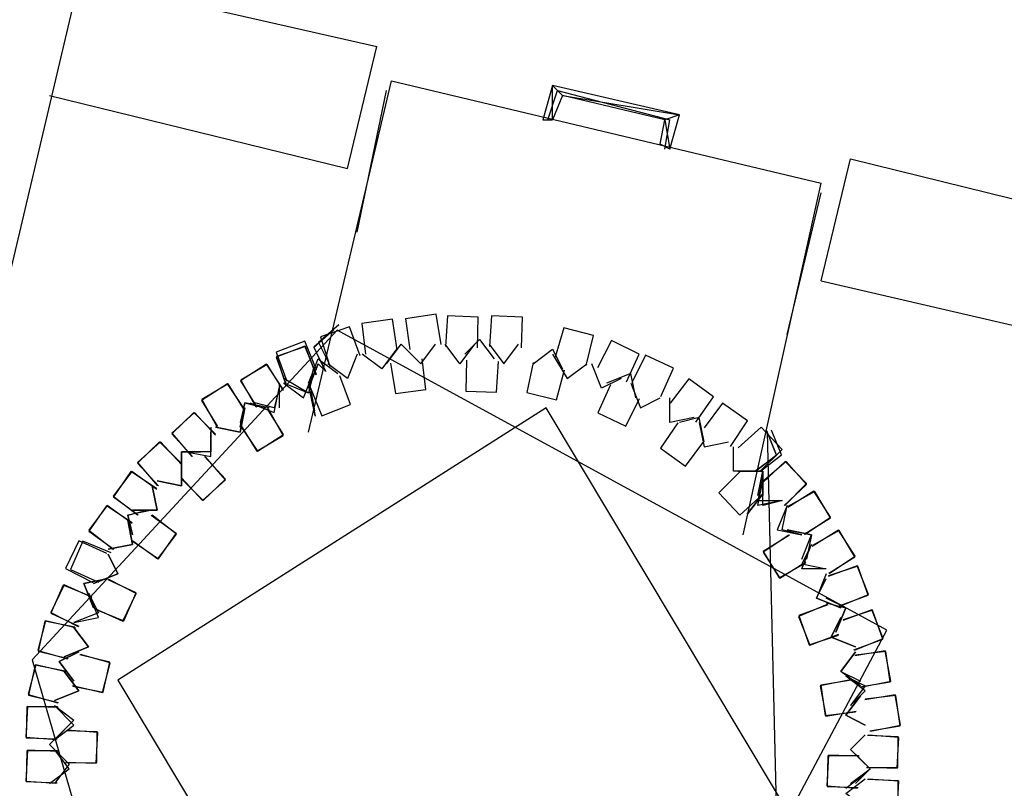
# Model space of a CAD drawing. Header units: feet. Extents: x -79 to 198, y -22 to 181.
# Tile 357 of 656: x 36.69 to 39.38, y 64.47 to 66.57. Entities that reach past the tile are written whole.
import ezdxf

# ---------------------------------------------------------------- set-up
doc = ezdxf.new("R2010")
doc.units = ezdxf.units.FT
doc.layers.add('A-LINEA', color=7, linetype='CONTINUOUS')
doc.layers.add('A-LINEA-FINA', color=9, linetype='CONTINUOUS')

msp = doc.modelspace()

# ---------------------------------------------------------------- linework, layer by layer
at = {"layer": 'A-LINEA'}
for p, q in [((35.32, 60.1911), (37.5467, 69.6044)), ((35.32, 60.1911), (37.5467, 69.6044)), ((36.8533, 66.6844), (37.6667, 66.4978)), ((36.8533, 66.6844), (37.6667, 66.4978)), ((37.5867, 66.1644), (37.6667, 66.4978)), ((37.5867, 66.1644), (37.6667, 66.4978)), ((37.48, 65.4444), (37.7067, 66.4044)), ((37.48, 65.4444), (37.7067, 66.4044)), ((37.7067, 66.4044), (38.88, 66.1244)), ((37.7067, 66.4044), (38.88, 66.1244)), ((36.7733, 66.3644), (37.5867, 66.1644)), ((36.7733, 66.3644), (37.5867, 66.1644)), ((37.6133, 65.9911), (37.6933, 66.3778)), ((37.6133, 65.9911), (37.6933, 66.3778)), ((38.1333, 66.2978), (38.16, 66.3778)), ((38.1333, 66.2978), (38.16, 66.3778)), ((38.1333, 66.2978), (38.16, 66.3778)), ((38.1333, 66.2978), (38.16, 66.3778)), ((38.16, 66.3778), (38.4667, 66.2978)), ((38.16, 66.3778), (38.4667, 66.2978)), ((38.16, 66.3778), (38.4667, 66.2978)), ((38.16, 66.3778), (38.4667, 66.2978)), ((38.4533, 66.2178), (38.4667, 66.2978)), ((38.4533, 66.2178), (38.4667, 66.2978)), ((38.4533, 66.2178), (38.4667, 66.2978)), ((38.4533, 66.2178), (38.4667, 66.2978)), ((38.6667, 65.1644), (38.88, 66.1244)), ((38.6667, 65.1644), (38.88, 66.1244)), ((38.7867, 65.7111), (38.88, 66.0978)), ((38.7867, 65.7111), (38.88, 66.0978)), ((38.88, 65.8578), (40.0267, 65.5911)), ((38.88, 65.8578), (40.0267, 65.5911)), ((37.6133, 65.6578), (37.5867, 65.5911)), ((37.6133, 65.6578), (37.5867, 65.5911)), ((37.5867, 65.5911), (37.5333, 65.6311)), ((37.5867, 65.5911), (37.5333, 65.6311)), ((37.4, 65.5778), (37.4, 65.5111)), ((37.4, 65.5778), (37.4, 65.5111)), ((37.4, 65.5778), (37.4, 65.5111)), ((37.4, 65.5778), (37.4, 65.5111)), ((37.4845, 65.5672), (37.4968, 65.5028)), ((37.4845, 65.5672), (37.4968, 65.5028)), ((37.4852, 65.5554), (37.498, 65.4883)), ((37.4852, 65.5554), (37.498, 65.4883)), ((37.4843, 65.5534), (37.4971, 65.4891)), ((37.4843, 65.5534), (37.4971, 65.4891)), ((37.3067, 65.5244), (37.2933, 65.4711)), ((37.3067, 65.5244), (37.2933, 65.4711)), ((37.3733, 65.5111), (37.3067, 65.5244)), ((37.3733, 65.5111), (37.3067, 65.5244)), ((37.1333, 65.3911), (37.1333, 65.3244)), ((37.2, 65.3911), (37.1333, 65.3911)), ((37.1333, 65.3911), (37.1333, 65.3244)), ((37.2, 65.3911), (37.1333, 65.3911)), ((37.1333, 65.2978), (37.1333, 65.3644)), ((37.1333, 65.2978), (37.1333, 65.3644)), ((38.6533, 65.3378), (38.72, 65.3378)), ((38.6533, 65.3378), (38.72, 65.3378)), ((37.0667, 65.3111), (37.1333, 65.2978)), ((37.0667, 65.3111), (37.1333, 65.2978)), ((38.72, 65.2444), (38.72, 65.3111)), ((38.72, 65.2444), (38.72, 65.3111)), ((38.6779, 65.2205), (38.7199, 65.2745)), ((38.6779, 65.2205), (38.7199, 65.2745)), ((38.6784, 65.2207), (38.7199, 65.2749)), ((38.6784, 65.2207), (38.7199, 65.2749)), ((38.6795, 65.221), (38.7198, 65.2728)), ((38.6795, 65.221), (38.7198, 65.2728)), ((38.7867, 65.1778), (38.8533, 65.1644)), ((38.7867, 65.1778), (38.8533, 65.1644)), ((38.8533, 65.1644), (38.84, 65.0978)), ((38.8533, 65.1644), (38.84, 65.0978)), ((36.96, 65.0578), (36.9333, 65.1111)), ((36.96, 65.0578), (36.9333, 65.1111)), ((36.8933, 65.0311), (36.96, 65.0578)), ((36.8933, 65.0311), (36.96, 65.0578)), ((36.88, 64.8578), (36.84, 64.9111)), ((36.88, 64.8578), (36.84, 64.9111)), ((36.8133, 64.8311), (36.88, 64.8578)), ((36.8133, 64.8311), (36.88, 64.8578)), ((36.8133, 64.7911), (36.8533, 64.7378)), ((36.8133, 64.7911), (36.8533, 64.7378)), ((36.8533, 64.7378), (36.7867, 64.7111)), ((36.8533, 64.7378), (36.7867, 64.7111)), ((39, 64.6178), (38.96, 64.5778)), ((39, 64.6178), (38.96, 64.5778)), ((36.7867, 64.5778), (36.8267, 64.5378)), ((36.7867, 64.5778), (36.8267, 64.5378)), ((38.96, 64.5778), (39, 64.5378)), ((38.96, 64.5778), (39, 64.5378)), ((36.8267, 64.5378), (36.7867, 64.4844)), ((36.8267, 64.5378), (36.7867, 64.4844)), ((39, 64.5111), (38.9467, 64.4711)), ((39, 64.5111), (38.9467, 64.4711))]:
    msp.add_line(p, q, dxfattribs=at)
for points in [[(38.88, 65.8578), (38.96, 66.1911), (40.0933, 65.9111)], [(38.88, 65.8578), (38.96, 66.1911), (40.0933, 65.9111)], [(37.7222, 65.6696), (37.7091, 65.7526), (37.6259, 65.7412), (37.6357, 65.6577)], [(37.7222, 65.6696), (37.7091, 65.7526), (37.6259, 65.7412), (37.6357, 65.6577)], [(37.8428, 65.6838), (37.8283, 65.7665), (37.7453, 65.7537), (37.7565, 65.6704)], [(37.8428, 65.6838), (37.8283, 65.7665), (37.7453, 65.7537), (37.7565, 65.6704)], [(37.9419, 65.6748), (37.9438, 65.7588), (37.8599, 65.7624), (37.8546, 65.6785)], [(37.9419, 65.6748), (37.9438, 65.7588), (37.8599, 65.7624), (37.8546, 65.6785)], [(38.0617, 65.6746), (38.064, 65.7586), (37.9801, 65.7626), (37.9744, 65.6787)], [(38.0617, 65.6746), (38.064, 65.7586), (37.9801, 65.7626), (37.9744, 65.6787)], [(37.5588, 65.7228), (36.7257, 64.8222), (37.067, 63.6439)], [(37.5588, 65.7228), (36.7257, 64.8222), (37.067, 63.6439)], [(37.5588, 65.7228), (36.7257, 64.8222), (37.067, 63.6439)], [(37.5588, 65.7228), (36.7257, 64.8222), (37.067, 63.6439)], [(37.5496, 65.7243), (37.4944, 65.6757), (37.5278, 65.6102)], [(37.5496, 65.7243), (37.4944, 65.6757), (37.5278, 65.6102)], [(37.5498, 65.7243), (37.4946, 65.6769), (37.5258, 65.6111)], [(37.5498, 65.7243), (37.4946, 65.6769), (37.5258, 65.6111)], [(37.5634, 65.7377), (37.5078, 65.6895), (37.5407, 65.6237)], [(37.5634, 65.7377), (37.5078, 65.6895), (37.5407, 65.6237)], [(37.6214, 65.6531), (37.5924, 65.732), (37.513, 65.7045), (37.5389, 65.6246)], [(37.6214, 65.6531), (37.5924, 65.732), (37.513, 65.7045), (37.5389, 65.6246)], [(38.2412, 63.3661), (39.0589, 64.9039), (37.5588, 65.7228)], [(38.2412, 63.3661), (39.0589, 64.9039), (37.5588, 65.7228)], [(38.2385, 65.6269), (38.2581, 65.7086), (38.1769, 65.7298), (38.154, 65.649)], [(38.2385, 65.6269), (38.2581, 65.7086), (38.1769, 65.7298), (38.154, 65.649)], [(37.5022, 65.615), (37.4705, 65.6928), (37.3921, 65.6627), (37.4207, 65.5837)], [(37.5022, 65.615), (37.4705, 65.6928), (37.3921, 65.6627), (37.4207, 65.5837)], [(37.5022, 65.615), (37.4705, 65.6928), (37.3921, 65.6627), (37.4207, 65.5837)], [(37.5022, 65.615), (37.4705, 65.6928), (37.3921, 65.6627), (37.4207, 65.5837)], [(37.9067, 65.6578), (37.9467, 65.6978), (37.9867, 65.6444)], [(37.9067, 65.6578), (37.9467, 65.6978), (37.9867, 65.6444)], [(38.3479, 65.5816), (38.3832, 65.6579), (38.3077, 65.6947), (38.2694, 65.6199)], [(38.3479, 65.5816), (38.3832, 65.6579), (38.3077, 65.6947), (38.2694, 65.6199)], [(37.5024, 65.6021), (37.4701, 65.6797), (37.3919, 65.6489), (37.4211, 65.5702)], [(37.5024, 65.6021), (37.4701, 65.6797), (37.3919, 65.6489), (37.4211, 65.5702)], [(37.5015, 65.6001), (37.4721, 65.6788), (37.3928, 65.6509), (37.4192, 65.5711)], [(37.5015, 65.6001), (37.4721, 65.6788), (37.3928, 65.6509), (37.4192, 65.5711)], [(37.72, 65.6711), (37.68, 65.6178), (37.6267, 65.6578)], [(37.72, 65.6711), (37.68, 65.6178), (37.6267, 65.6578)], [(37.6933, 65.6311), (37.7333, 65.6844), (37.7733, 65.6444)], [(37.6933, 65.6311), (37.7333, 65.6844), (37.7733, 65.6444)], [(37.7467, 65.6711), (37.7867, 65.6311), (37.8267, 65.6844)], [(37.7467, 65.6711), (37.7867, 65.6311), (37.8267, 65.6844)], [(37.9333, 65.6844), (37.8933, 65.6311), (37.8533, 65.6844)], [(37.9333, 65.6844), (37.8933, 65.6311), (37.8533, 65.6844)], [(37.9733, 65.6844), (38.0133, 65.6311), (38.0533, 65.6844)], [(37.9733, 65.6844), (38.0133, 65.6311), (38.0533, 65.6844)], [(38.0933, 65.6311), (38.1467, 65.6711), (38.1733, 65.6178)], [(38.0933, 65.6311), (38.1467, 65.6711), (38.1733, 65.6178)], [(37.48, 65.5778), (37.5067, 65.6444), (37.52, 65.6311)], [(37.48, 65.5778), (37.5067, 65.6444), (37.56, 65.6044)], [(37.48, 65.5778), (37.5067, 65.6444), (37.52, 65.6311)], [(37.48, 65.5778), (37.5067, 65.6444), (37.56, 65.6044)], [(37.7044, 65.6325), (37.7176, 65.5496), (37.8008, 65.5611), (37.7909, 65.6446)], [(37.7044, 65.6325), (37.7176, 65.5496), (37.8008, 65.5611), (37.7909, 65.6446)], [(37.9114, 65.6407), (37.9096, 65.5567), (37.9935, 65.5532), (37.9987, 65.6371)], [(37.9114, 65.6407), (37.9096, 65.5567), (37.9935, 65.5532), (37.9987, 65.6371)], [(38.0939, 65.6347), (38.0758, 65.5527), (38.1574, 65.5329), (38.1788, 65.6142)], [(38.0939, 65.6347), (38.0758, 65.5527), (38.1574, 65.5329), (38.1788, 65.6142)], [(38.1467, 65.6578), (38.1867, 65.5911), (38.24, 65.6311)], [(38.1467, 65.6578), (38.1867, 65.5911), (38.24, 65.6311)], [(38.4421, 65.542), (38.4762, 65.6188), (38.4001, 65.6544), (38.363, 65.579)], [(38.4421, 65.542), (38.4762, 65.6188), (38.4001, 65.6544), (38.363, 65.579)], [(37.4123, 65.5601), (37.3655, 65.6299), (37.2948, 65.5844), (37.3389, 65.5129)], [(37.4123, 65.5601), (37.3655, 65.6299), (37.2948, 65.5844), (37.3389, 65.5129)], [(37.4119, 65.558), (37.3676, 65.6294), (37.2954, 65.5866), (37.3368, 65.5134)], [(37.4119, 65.558), (37.3676, 65.6294), (37.2954, 65.5866), (37.3368, 65.5134)], [(37.4933, 65.6178), (37.48, 65.5511), (37.4133, 65.5911)], [(37.4933, 65.6178), (37.48, 65.5511), (37.4133, 65.5911)], [(37.4933, 65.6178), (37.48, 65.5511), (37.4133, 65.5911)], [(37.4933, 65.6178), (37.48, 65.5511), (37.4133, 65.5911)], [(37.52, 65.6178), (37.5067, 65.6311), (37.48, 65.5644)], [(37.48, 65.5644), (37.5067, 65.6311), (37.52, 65.6178)], [(37.52, 65.6178), (37.5067, 65.6311), (37.48, 65.5644)], [(37.48, 65.5644), (37.5067, 65.6311), (37.52, 65.6178)], [(38.3333, 65.5911), (38.28, 65.5644), (38.2533, 65.6311)], [(38.3333, 65.5911), (38.28, 65.5644), (38.2533, 65.6311)], [(37.4133, 65.5778), (37.4667, 65.5378), (37.4933, 65.6044)], [(37.4933, 65.6044), (37.48, 65.5511), (37.4133, 65.5778)], [(37.4133, 65.5778), (37.4667, 65.5378), (37.4933, 65.6044)], [(37.4933, 65.6044), (37.48, 65.5511), (37.4133, 65.5778)], [(37.4844, 65.5671), (37.5162, 65.4893), (37.5946, 65.5196), (37.5659, 65.5986)], [(37.4844, 65.5671), (37.5162, 65.4893), (37.5946, 65.5196), (37.5659, 65.5986)], [(38.3733, 65.5378), (38.36, 65.6044), (38.2933, 65.5778)], [(38.3733, 65.5378), (38.36, 65.6044), (38.2933, 65.5778)], [(38.5374, 65.4721), (38.5859, 65.5407), (38.5182, 65.5905), (38.4671, 65.5238)], [(38.5374, 65.4721), (38.5859, 65.5407), (38.5182, 65.5905), (38.4671, 65.5238)], [(37.3056, 65.5068), (37.2588, 65.5765), (37.1882, 65.5311), (37.2322, 65.4595)], [(37.3056, 65.5068), (37.2588, 65.5765), (37.1882, 65.5311), (37.2322, 65.4595)], [(37.3052, 65.5046), (37.261, 65.576), (37.1887, 65.5332), (37.2301, 65.4601)], [(37.3052, 65.5046), (37.261, 65.576), (37.1887, 65.5332), (37.2301, 65.4601)], [(37.32, 65.5244), (37.3867, 65.4978), (37.4, 65.5644)], [(37.32, 65.5244), (37.3867, 65.4978), (37.4, 65.5644)], [(37.4, 65.5644), (37.3867, 65.5111), (37.3333, 65.5244)], [(37.4, 65.5644), (37.3867, 65.5111), (37.3333, 65.5244)], [(38.3046, 65.5736), (38.2704, 65.4969), (38.3465, 65.4611), (38.3837, 65.5365)], [(38.3046, 65.5736), (38.2704, 65.4969), (38.3465, 65.4611), (38.3837, 65.5365)], [(38.36, 65.5778), (38.3867, 65.5111), (38.44, 65.5378)], [(38.36, 65.5778), (38.3867, 65.5111), (38.44, 65.5378)], [(38.5333, 65.4844), (38.4667, 65.4711), (38.4667, 65.5378)], [(38.5333, 65.4844), (38.4667, 65.4711), (38.4667, 65.5378)], [(38.1287, 65.5111), (36.9593, 64.767), (37.6713, 63.5778), (38.8407, 64.3219), (38.1287, 65.5111)], [(37.6713, 63.5778), (38.8407, 64.3219), (38.1287, 65.5111), (36.9593, 64.767), (37.6713, 63.5778)], [(38.1287, 65.5111), (36.9593, 64.767), (37.6713, 63.5778), (38.8407, 64.3219), (38.1287, 65.5111)], [(37.6713, 63.5778), (38.8407, 64.3219), (38.1287, 65.5111), (36.9593, 64.767), (37.6713, 63.5778)], [(37.2267, 65.4578), (37.2933, 65.4444), (37.3067, 65.5111)], [(37.3067, 65.5111), (37.2933, 65.4444), (37.2267, 65.4578)], [(37.2267, 65.4578), (37.2933, 65.4444), (37.3067, 65.5111)], [(37.3067, 65.5111), (37.2933, 65.4444), (37.2267, 65.4578)], [(37.2933, 65.4578), (37.3067, 65.5244), (37.36, 65.5111)], [(37.2933, 65.4578), (37.3067, 65.5244), (37.36, 65.5111)], [(37.2944, 65.4621), (37.3412, 65.3924), (37.4118, 65.4378), (37.3678, 65.5093)], [(37.2944, 65.4621), (37.3412, 65.3924), (37.4118, 65.4378), (37.3678, 65.5093)], [(37.2948, 65.4643), (37.339, 65.3928), (37.4113, 65.4357), (37.3699, 65.5088)], [(37.2948, 65.4643), (37.339, 65.3928), (37.4113, 65.4357), (37.3699, 65.5088)], [(38.6318, 65.4056), (38.679, 65.4751), (38.6105, 65.5237), (38.5606, 65.4561)], [(38.6318, 65.4056), (38.679, 65.4751), (38.6105, 65.5237), (38.5606, 65.4561)], [(37.2267, 65.4385), (37.1671, 65.4978), (37.1067, 65.4394), (37.1638, 65.3778)], [(37.2267, 65.4385), (37.1671, 65.4978), (37.1067, 65.4394), (37.1638, 65.3778)], [(37.2266, 65.4363), (37.1693, 65.4977), (37.1068, 65.4416), (37.1617, 65.378)], [(37.2266, 65.4363), (37.1693, 65.4977), (37.1068, 65.4416), (37.1617, 65.378)], [(38.56, 65.4178), (38.5467, 65.4844), (38.4933, 65.4711)], [(38.56, 65.4178), (38.5467, 65.4844), (38.4933, 65.4711)], [(37.2133, 65.4578), (37.2133, 65.3911), (37.1467, 65.3911)], [(37.2133, 65.4578), (37.2133, 65.3911), (37.1467, 65.3911)], [(38.4883, 65.47), (38.4409, 65.4006), (38.5094, 65.3519), (38.5594, 65.4193)], [(38.4883, 65.47), (38.4409, 65.4006), (38.5094, 65.3519), (38.5594, 65.4193)], [(38.5467, 65.4711), (38.56, 65.4044), (38.6267, 65.4178)], [(38.5467, 65.4711), (38.56, 65.4044), (38.6267, 65.4178)], [(38.7134, 65.3378), (38.7733, 65.3967), (38.7156, 65.4577), (38.6534, 65.4012)], [(38.7134, 65.3378), (38.7733, 65.3967), (38.7156, 65.4577), (38.6534, 65.4012)], [(38.6985, 65.3378), (38.7577, 65.3814), (38.7302, 65.4497)], [(38.6985, 65.3378), (38.7577, 65.3814), (38.7302, 65.4497)], [(38.7007, 65.3378), (38.758, 65.3826), (38.73, 65.4498)], [(38.7007, 65.3378), (38.758, 65.3826), (38.73, 65.4498)], [(38.7136, 65.3378), (38.7713, 65.3821), (38.7437, 65.4495)], [(38.7136, 65.3378), (38.7713, 65.3821), (38.7437, 65.4495)], [(37.067, 63.6439), (38.775, 63.7038), (38.733, 65.445)], [(37.067, 63.6439), (38.775, 63.7038), (38.733, 65.445)], [(37.1467, 65.3911), (37.2133, 65.3778), (37.2133, 65.4444)], [(37.1467, 65.3911), (37.2133, 65.3778), (37.2133, 65.4444)], [(37.1333, 65.3585), (37.0738, 65.4178), (37.0134, 65.3594), (37.0705, 65.2978)], [(37.1333, 65.3585), (37.0738, 65.4178), (37.0134, 65.3594), (37.0705, 65.2978)], [(37.1333, 65.3563), (37.076, 65.4177), (37.0135, 65.3616), (37.0683, 65.298)], [(37.1333, 65.3563), (37.076, 65.4177), (37.0135, 65.3616), (37.0683, 65.298)], [(38.7067, 65.3378), (38.64, 65.3378), (38.64, 65.4044)], [(38.7067, 65.3378), (38.64, 65.3378), (38.64, 65.4044)], [(37.1333, 65.3244), (37.1333, 65.3911), (37.1867, 65.3911)], [(37.1333, 65.3244), (37.1333, 65.3911), (37.1867, 65.3911)], [(37.1333, 65.3171), (37.1929, 65.2578), (37.2533, 65.3161), (37.1962, 65.3777)], [(37.1333, 65.3171), (37.1929, 65.2578), (37.2533, 65.3161), (37.1962, 65.3777)], [(37.1334, 65.3193), (37.1907, 65.2578), (37.2532, 65.3139), (37.1983, 65.3776)], [(37.1334, 65.3193), (37.1907, 65.2578), (37.2532, 65.3139), (37.1983, 65.3776)], [(37.1333, 65.3644), (37.1333, 65.2978), (37.0667, 65.3111)], [(37.1333, 65.3644), (37.1333, 65.2978), (37.0667, 65.3111)], [(38.7802, 65.2444), (38.84, 65.3035), (38.7821, 65.3644), (38.7201, 65.3077)], [(38.7807, 65.2444), (38.84, 65.304), (38.7817, 65.3644), (38.7201, 65.3073)], [(38.7802, 65.2444), (38.84, 65.3035), (38.7821, 65.3644), (38.7201, 65.3077)], [(38.7807, 65.2444), (38.84, 65.304), (38.7817, 65.3644), (38.7201, 65.3073)], [(38.7785, 65.2445), (38.8399, 65.3018), (38.7838, 65.3643), (38.7202, 65.3094)], [(38.7785, 65.2445), (38.8399, 65.3018), (38.7838, 65.3643), (38.7202, 65.3094)], [(37.0658, 65.288), (36.9976, 65.3371), (36.9472, 65.2699), (37.0134, 65.2182)], [(37.0658, 65.288), (36.9976, 65.3371), (36.9472, 65.2699), (37.0134, 65.2182)], [(37.0654, 65.2902), (36.9954, 65.3367), (36.9475, 65.2677), (37.0156, 65.2184)], [(37.0654, 65.2902), (36.9954, 65.3367), (36.9475, 65.2677), (37.0156, 65.2184)], [(38.6597, 65.3378), (38.6, 65.2787), (38.6579, 65.2178), (38.7199, 65.2745)], [(38.6597, 65.3378), (38.6, 65.2787), (38.6579, 65.2178), (38.7199, 65.2745)], [(38.6533, 65.3378), (38.72, 65.3378), (38.72, 65.2711)], [(38.6533, 65.3378), (38.72, 65.3378), (38.72, 65.2711)], [(38.7067, 65.2711), (38.72, 65.3378), (38.7067, 65.3378)], [(38.7067, 65.3378), (38.72, 65.3378), (38.72, 65.2711)], [(38.7067, 65.3378), (38.72, 65.3378), (38.72, 65.2711)], [(38.7067, 65.2711), (38.72, 65.3378), (38.7067, 65.3378)], [(38.7067, 65.3378), (38.72, 65.3378), (38.72, 65.2711)], [(38.7067, 65.3378), (38.72, 65.3378), (38.72, 65.2711)], [(38.72, 65.3244), (38.7067, 65.2578), (38.7733, 65.2578)], [(38.72, 65.3244), (38.7067, 65.2578), (38.7733, 65.2578)], [(37, 65.2311), (37.0667, 65.2311), (37.0533, 65.2978)], [(37.0533, 65.2978), (37.0667, 65.2311), (37, 65.2311)], [(37, 65.2311), (37.0667, 65.2311), (37.0533, 65.2978)], [(37.0533, 65.2978), (37.0667, 65.2311), (37, 65.2311)], [(38.7733, 65.2578), (38.7067, 65.2444), (38.72, 65.3111)], [(38.7733, 65.2578), (38.7067, 65.2444), (38.72, 65.3111)], [(38.7733, 65.2578), (38.72, 65.2444), (38.72, 65.3111)], [(38.7733, 65.2578), (38.72, 65.2444), (38.72, 65.3111)], [(38.8356, 65.1655), (38.9054, 65.2123), (38.86, 65.2829), (38.7884, 65.2389)], [(38.8356, 65.1655), (38.9054, 65.2123), (38.86, 65.2829), (38.7884, 65.2389)], [(38.8335, 65.1659), (38.9049, 65.2101), (38.8621, 65.2824), (38.789, 65.241)], [(38.8335, 65.1659), (38.9049, 65.2101), (38.8621, 65.2824), (38.789, 65.241)], [(36.9991, 65.1947), (36.9309, 65.2438), (36.8805, 65.1765), (36.9468, 65.1248)], [(36.9991, 65.1947), (36.9309, 65.2438), (36.8805, 65.1765), (36.9468, 65.1248)], [(36.9987, 65.1968), (36.9288, 65.2434), (36.8809, 65.1744), (36.9489, 65.1251)], [(36.9987, 65.1968), (36.9288, 65.2434), (36.8809, 65.1744), (36.9489, 65.1251)], [(38.7867, 65.2444), (38.76, 65.1778), (38.8267, 65.1644)], [(38.7867, 65.2444), (38.76, 65.1778), (38.8267, 65.1644)], [(38.8267, 65.1644), (38.7733, 65.1778), (38.7867, 65.2444)], [(38.8267, 65.1644), (38.7733, 65.1778), (38.7867, 65.2444)], [(36.9333, 65.1244), (37, 65.1378), (36.9867, 65.2044)], [(36.9867, 65.2044), (37, 65.1378), (36.9333, 65.1244)], [(36.9333, 65.1244), (37, 65.1378), (36.9867, 65.2044)], [(36.9867, 65.2044), (37, 65.1378), (36.9333, 65.1244)], [(37.0533, 65.2311), (36.9867, 65.2178), (37, 65.1644)], [(37, 65.1644), (36.9867, 65.2178), (37.04, 65.2311)], [(37.0533, 65.2311), (36.9867, 65.2178), (37, 65.1644)], [(37, 65.1644), (36.9867, 65.2178), (37.04, 65.2311)], [(37.0009, 65.1475), (37.0691, 65.0985), (37.1195, 65.1657), (37.0532, 65.2174)], [(37.0009, 65.1475), (37.0691, 65.0985), (37.1195, 65.1657), (37.0532, 65.2174)], [(37.0013, 65.1454), (37.0712, 65.0988), (37.1191, 65.1679), (37.0511, 65.2171)], [(37.0013, 65.1454), (37.0712, 65.0988), (37.1191, 65.1679), (37.0511, 65.2171)], [(38.8267, 65.0978), (38.8533, 65.1644), (38.7867, 65.1778)], [(38.8267, 65.0978), (38.8533, 65.1644), (38.7867, 65.1778)], [(38.791, 65.1634), (38.7212, 65.1166), (38.7667, 65.0459), (38.8382, 65.09)], [(38.791, 65.1634), (38.7212, 65.1166), (38.7667, 65.0459), (38.8382, 65.09)], [(38.7932, 65.163), (38.7217, 65.1187), (38.7646, 65.0465), (38.8377, 65.0879)], [(38.7932, 65.163), (38.7217, 65.1187), (38.7646, 65.0465), (38.8377, 65.0879)], [(38.9023, 65.0588), (38.9721, 65.1056), (38.9267, 65.1763), (38.8551, 65.1322)], [(38.9023, 65.0588), (38.9721, 65.1056), (38.9267, 65.1763), (38.8551, 65.1322)], [(38.9002, 65.0592), (38.9716, 65.1035), (38.9288, 65.1758), (38.8557, 65.1344)], [(38.9002, 65.0592), (38.9716, 65.1035), (38.9288, 65.1758), (38.8557, 65.1344)], [(36.9293, 65.1127), (36.8529, 65.1475), (36.8165, 65.0717), (36.8916, 65.034)], [(36.9293, 65.1127), (36.8529, 65.1475), (36.8165, 65.0717), (36.8916, 65.034)], [(36.9418, 65.1147), (36.8641, 65.1467), (36.8306, 65.0697), (36.907, 65.0347)], [(36.9418, 65.1147), (36.8641, 65.1467), (36.8306, 65.0697), (36.907, 65.0347)], [(38.8533, 65.1378), (38.8267, 65.0844), (38.8933, 65.0711)], [(38.8933, 65.0711), (38.8267, 65.0711), (38.8533, 65.1378)], [(38.8533, 65.1378), (38.8267, 65.0844), (38.8933, 65.0711)], [(38.8933, 65.0711), (38.8267, 65.0711), (38.8533, 65.1378)], [(36.9333, 65.1111), (36.96, 65.0578), (36.8933, 65.0311)], [(36.9333, 65.1111), (36.96, 65.0578), (36.8933, 65.0311)], [(38.931, 64.9687), (39.0086, 65.001), (38.9778, 65.0792), (38.899, 65.05)], [(38.931, 64.9687), (39.0086, 65.001), (38.9778, 65.0792), (38.899, 65.05)], [(38.929, 64.9696), (39.0077, 64.999), (38.9798, 65.0783), (38.9, 65.0519)], [(38.929, 64.9696), (39.0077, 64.999), (38.9798, 65.0783), (38.9, 65.0519)], [(36.9333, 65.0444), (36.8667, 65.0311), (36.8933, 64.9644)], [(36.8933, 64.9644), (36.8667, 65.0311), (36.9333, 65.0444)], [(36.9333, 65.0444), (36.8667, 65.0311), (36.8933, 64.9644)], [(36.8933, 64.9644), (36.8667, 65.0311), (36.9333, 65.0444)], [(38.8933, 65.0578), (38.8667, 64.9911), (38.9333, 64.9644)], [(38.8933, 65.0578), (38.8667, 64.9911), (38.9333, 64.9644)], [(38.9333, 64.9644), (38.8667, 64.9911), (38.8933, 65.0444)], [(38.9333, 64.9644), (38.8667, 64.9911), (38.8933, 65.0444)], [(36.8893, 64.9927), (36.8129, 65.0275), (36.7765, 64.9517), (36.8516, 64.914)], [(36.8893, 64.9927), (36.8129, 65.0275), (36.7765, 64.9517), (36.8516, 64.914)], [(36.8885, 64.9947), (36.8108, 65.0267), (36.7773, 64.9497), (36.8537, 64.9147)], [(36.8885, 64.9947), (36.8108, 65.0267), (36.7773, 64.9497), (36.8537, 64.9147)], [(36.8973, 64.9629), (36.9738, 64.928), (37.0101, 65.0038), (36.9351, 65.0416)], [(36.8973, 64.9629), (36.9738, 64.928), (37.0101, 65.0038), (36.9351, 65.0416)], [(36.8982, 64.9608), (36.9759, 64.9288), (37.0094, 65.0059), (36.933, 65.0409)], [(36.8982, 64.9608), (36.9759, 64.9288), (37.0094, 65.0059), (36.933, 65.0409)], [(36.84, 64.9244), (36.9067, 64.9378), (36.88, 65.0044)], [(36.88, 65.0044), (36.9067, 64.9511), (36.84, 64.9244)], [(36.84, 64.9244), (36.9067, 64.9378), (36.88, 65.0044)], [(36.88, 65.0044), (36.9067, 64.9511), (36.84, 64.9244)], [(38.92, 64.8978), (38.9467, 64.9644), (38.8933, 64.9911)], [(38.92, 64.8978), (38.9467, 64.9644), (38.8933, 64.9911)], [(38.8956, 64.9735), (38.8181, 64.9412), (38.8489, 64.863), (38.9276, 64.8922)], [(38.8956, 64.9735), (38.8181, 64.9412), (38.8489, 64.863), (38.9276, 64.8922)], [(38.8977, 64.9726), (38.819, 64.9432), (38.8469, 64.8639), (38.9267, 64.8903)], [(38.8977, 64.9726), (38.819, 64.9432), (38.8469, 64.8639), (38.9267, 64.8903)], [(38.8933, 64.9778), (38.9467, 64.9644), (38.92, 64.8978)], [(38.8933, 64.9778), (38.9467, 64.9644), (38.92, 64.8978)], [(38.9333, 64.9378), (38.9067, 64.8844), (38.9733, 64.8578)], [(38.9733, 64.8578), (38.9067, 64.8844), (38.9333, 64.9378)], [(38.9333, 64.9378), (38.9067, 64.8844), (38.9733, 64.8578)], [(38.9733, 64.8578), (38.9067, 64.8844), (38.9333, 64.9378)], [(38.971, 64.8487), (39.0486, 64.881), (39.0178, 64.9592), (38.939, 64.93)], [(38.971, 64.8487), (39.0486, 64.881), (39.0178, 64.9592), (38.939, 64.93)], [(38.969, 64.8496), (39.0477, 64.879), (39.0198, 64.9583), (38.94, 64.9319)], [(38.969, 64.8496), (39.0477, 64.879), (39.0198, 64.9583), (38.94, 64.9319)], [(36.844, 64.9099), (36.7622, 64.9291), (36.7414, 64.8477), (36.8224, 64.8253)], [(36.844, 64.9099), (36.7622, 64.9291), (36.7414, 64.8477), (36.8224, 64.8253)], [(36.8428, 64.9117), (36.7604, 64.9279), (36.7425, 64.8458), (36.8243, 64.8264)], [(36.8428, 64.9117), (36.7604, 64.9279), (36.7425, 64.8458), (36.8243, 64.8264)], [(36.84, 64.9111), (36.88, 64.8578), (36.8133, 64.8311)], [(36.84, 64.9111), (36.88, 64.8578), (36.8133, 64.8311)], [(36.8533, 64.8444), (36.8, 64.8178), (36.84, 64.7644)], [(36.84, 64.7644), (36.8, 64.8178), (36.8533, 64.8444)], [(36.8533, 64.8444), (36.8, 64.8178), (36.84, 64.7644)], [(36.84, 64.7644), (36.8, 64.8178), (36.8533, 64.8444)], [(36.836, 64.7524), (36.9178, 64.7331), (36.9386, 64.8145), (36.8576, 64.8369)], [(36.836, 64.7524), (36.9178, 64.7331), (36.9386, 64.8145), (36.8576, 64.8369)], [(36.8372, 64.7505), (36.9196, 64.7343), (36.9375, 64.8164), (36.8557, 64.8358)], [(36.8372, 64.7505), (36.9196, 64.7343), (36.9375, 64.8164), (36.8557, 64.8358)], [(38.9733, 64.8444), (38.9333, 64.7911), (38.9867, 64.7644)], [(38.9867, 64.7511), (38.9333, 64.7911), (38.9733, 64.8444)], [(38.9733, 64.8444), (38.9333, 64.7911), (38.9867, 64.7644)], [(38.9867, 64.7511), (38.9333, 64.7911), (38.9733, 64.8444)], [(38.9872, 64.7475), (39.0696, 64.764), (39.0547, 64.8467), (38.9717, 64.8334)], [(38.9872, 64.7475), (39.0696, 64.764), (39.0547, 64.8467), (38.9717, 64.8334)], [(38.9854, 64.7487), (39.0684, 64.7623), (39.0565, 64.8454), (38.9731, 64.8352)], [(38.9854, 64.7487), (39.0684, 64.7623), (39.0565, 64.8454), (38.9731, 64.8352)], [(36.8174, 64.7899), (36.7356, 64.8091), (36.7148, 64.7277), (36.7957, 64.7053)], [(36.8174, 64.7899), (36.7356, 64.8091), (36.7148, 64.7277), (36.7957, 64.7053)], [(36.8162, 64.7917), (36.7337, 64.8079), (36.7159, 64.7258), (36.7976, 64.7064)], [(36.8162, 64.7917), (36.7337, 64.8079), (36.7159, 64.7258), (36.7976, 64.7064)], [(36.7867, 64.7111), (36.8533, 64.7378), (36.8133, 64.7911)], [(36.7867, 64.7111), (36.8533, 64.7378), (36.8133, 64.7911)], [(38.96, 64.6978), (39, 64.7378), (38.9467, 64.7778)], [(38.9467, 64.7778), (39, 64.7511), (38.96, 64.6978)], [(38.96, 64.6978), (39, 64.7378), (38.9467, 64.7778)], [(38.9467, 64.7778), (39, 64.7511), (38.96, 64.6978)], [(38.9594, 64.768), (38.877, 64.7515), (38.892, 64.6688), (38.9749, 64.6821)], [(38.9594, 64.768), (38.877, 64.7515), (38.892, 64.6688), (38.9749, 64.6821)], [(38.9612, 64.7668), (38.8783, 64.7533), (38.8902, 64.6701), (38.9736, 64.6804)], [(38.9612, 64.7668), (38.8783, 64.7533), (38.8902, 64.6701), (38.9736, 64.6804)], [(38.9867, 64.7244), (38.9467, 64.6711), (39, 64.6444)], [(39, 64.6444), (38.9467, 64.6711), (38.9867, 64.7244)], [(38.9867, 64.7244), (38.9467, 64.6711), (39, 64.6444)], [(39, 64.6444), (38.9467, 64.6711), (38.9867, 64.7244)], [(39.0139, 64.6275), (39.0963, 64.644), (39.0814, 64.7267), (38.9984, 64.7134)], [(39.0139, 64.6275), (39.0963, 64.644), (39.0814, 64.7267), (38.9984, 64.7134)], [(39.0121, 64.6287), (39.095, 64.6423), (39.0831, 64.7254), (38.9997, 64.7152)], [(39.0121, 64.6287), (39.095, 64.6423), (39.0831, 64.7254), (38.9997, 64.7152)], [(36.7968, 64.6925), (36.7128, 64.6954), (36.7083, 64.6115), (36.7921, 64.6053)], [(36.7968, 64.6925), (36.7128, 64.6954), (36.7083, 64.6115), (36.7921, 64.6053)], [(36.7953, 64.694), (36.7112, 64.6939), (36.7098, 64.6099), (36.7937, 64.6067)], [(36.7953, 64.694), (36.7112, 64.6939), (36.7098, 64.6099), (36.7937, 64.6067)], [(36.7867, 64.6044), (36.84, 64.6444), (36.7867, 64.6978)], [(36.7867, 64.6978), (36.84, 64.6578), (36.7867, 64.6044)], [(36.7867, 64.6044), (36.84, 64.6444), (36.7867, 64.6978)], [(36.7867, 64.6978), (36.84, 64.6578), (36.7867, 64.6044)], [(36.8133, 64.6311), (36.7733, 64.5911), (36.8133, 64.5511)], [(36.8133, 64.5511), (36.7733, 64.5911), (36.8133, 64.6311)], [(36.8133, 64.6311), (36.7733, 64.5911), (36.8133, 64.5511)], [(36.8133, 64.5511), (36.7733, 64.5911), (36.8133, 64.6311)], [(36.8165, 64.5431), (36.9005, 64.5402), (36.905, 64.6241), (36.8213, 64.6303)], [(36.8165, 64.5431), (36.9005, 64.5402), (36.905, 64.6241), (36.8213, 64.6303)], [(36.8181, 64.5415), (36.9021, 64.5417), (36.9036, 64.6257), (36.8196, 64.6288)], [(36.8181, 64.5415), (36.9021, 64.5417), (36.9036, 64.6257), (36.8196, 64.6288)], [(39, 64.5378), (38.96, 64.5778), (39, 64.6178)], [(39, 64.5378), (38.96, 64.5778), (39, 64.6178)], [(39.0032, 64.5297), (39.0872, 64.5268), (39.0917, 64.6107), (39.0079, 64.6169)], [(39.0032, 64.5297), (39.0872, 64.5268), (39.0917, 64.6107), (39.0079, 64.6169)], [(39.0047, 64.5282), (39.0888, 64.5283), (39.0902, 64.6124), (39.0063, 64.6155)], [(39.0047, 64.5282), (39.0888, 64.5283), (39.0902, 64.6124), (39.0063, 64.6155)], [(36.7968, 64.5725), (36.7128, 64.5754), (36.7083, 64.4915), (36.7921, 64.4853)], [(36.7968, 64.5725), (36.7128, 64.5754), (36.7083, 64.4915), (36.7921, 64.4853)], [(36.7953, 64.574), (36.7112, 64.5739), (36.7098, 64.4899), (36.7937, 64.4867)], [(36.7953, 64.574), (36.7112, 64.5739), (36.7098, 64.4899), (36.7937, 64.4867)], [(36.7733, 64.4844), (36.8267, 64.5244), (36.7867, 64.5778)], [(36.7733, 64.4844), (36.8267, 64.5244), (36.7867, 64.5778)], [(38.9835, 64.5591), (38.8995, 64.562), (38.895, 64.4781), (38.9787, 64.472)], [(38.9835, 64.5591), (38.8995, 64.562), (38.895, 64.4781), (38.9787, 64.472)], [(38.9819, 64.5607), (38.8979, 64.5605), (38.8964, 64.4765), (38.9804, 64.4734)], [(38.9819, 64.5607), (38.8979, 64.5605), (38.8964, 64.4765), (38.9804, 64.4734)], [(38.96, 64.4844), (39.0133, 64.5244), (38.9733, 64.5644)], [(38.96, 64.4844), (39.0133, 64.5244), (38.9733, 64.5644)], [(38.9733, 64.5644), (39.0133, 64.5244), (38.9733, 64.4844)], [(38.9733, 64.5644), (39.0133, 64.5244), (38.9733, 64.4844)], [(39, 64.4178), (38.9467, 64.4578), (39, 64.4978)], [(39, 64.4178), (38.9467, 64.4578), (39, 64.4978)], [(39.0032, 64.4097), (39.0872, 64.4068), (39.0917, 64.4907), (39.0079, 64.4969)], [(39.0032, 64.4097), (39.0872, 64.4068), (39.0917, 64.4907), (39.0079, 64.4969)], [(39.0047, 64.4082), (39.0888, 64.4083), (39.0902, 64.4924), (39.0063, 64.4955)], [(39.0047, 64.4082), (39.0888, 64.4083), (39.0902, 64.4924), (39.0063, 64.4955)]]:
    msp.add_lwpolyline(points, dxfattribs=at)
at = {"layer": 'A-LINEA-FINA'}
for points in [[(38.1467, 66.2978), (38.1467, 66.3911), (38.12, 66.2978), (38.1467, 66.2978), (38.1467, 66.2978)], [(38.1467, 66.2978), (38.1467, 66.3911), (38.12, 66.2978), (38.1467, 66.2978), (38.1467, 66.2978)], [(38.1733, 66.3644), (38.1467, 66.2978), (38.1467, 66.3911), (38.1733, 66.3644)], [(38.1733, 66.3644), (38.4933, 66.3111), (38.1467, 66.3911), (38.1733, 66.3644), (38.1733, 66.3644)], [(38.1733, 66.3644), (38.1467, 66.2978), (38.1467, 66.3911), (38.1733, 66.3644)], [(38.1733, 66.3644), (38.4933, 66.3111), (38.1467, 66.3911), (38.1733, 66.3644), (38.1733, 66.3644)], [(38.4533, 66.2978), (38.1733, 66.3644), (38.4933, 66.3111), (38.4533, 66.2978)], [(38.4533, 66.2978), (38.1733, 66.3644), (38.4933, 66.3111), (38.4533, 66.2978)], [(38.4533, 66.2978), (38.4667, 66.2178), (38.4933, 66.3111), (38.4533, 66.2978), (38.4533, 66.2978)], [(38.4533, 66.2978), (38.4667, 66.2178), (38.4933, 66.3111), (38.4533, 66.2978), (38.4533, 66.2978)], [(38.44, 66.2311), (38.4533, 66.2978), (38.4667, 66.2178), (38.44, 66.2311)], [(38.44, 66.2311), (38.4533, 66.2978), (38.4667, 66.2178), (38.44, 66.2311)]]:
    msp.add_lwpolyline(points, dxfattribs=at)

doc.saveas('drawing.dxf')
